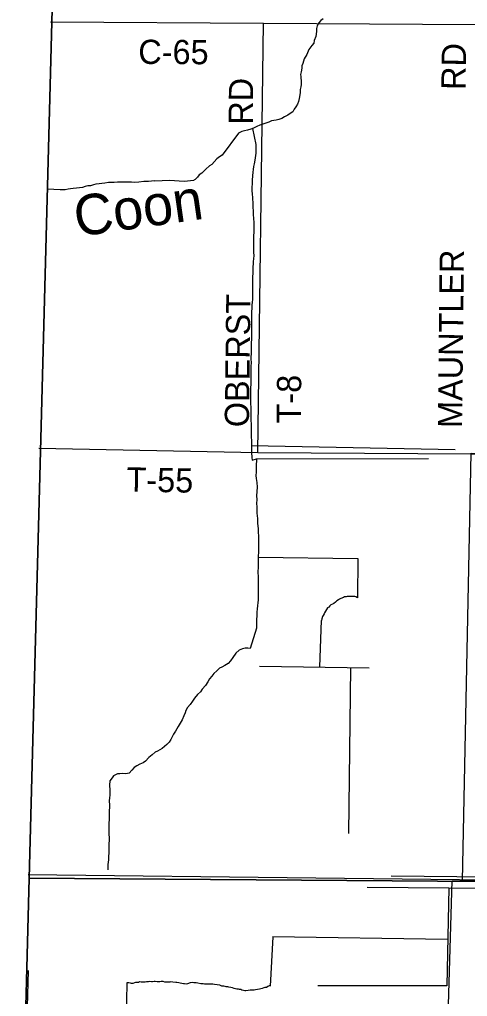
# Model space of a CAD drawing. Extents: x 1588073 to 2013523, y 1090242 to 1357120.
# Drawn here: x 1716376 to 1721913, y 1216995 to 1229086 of the extents above; entities that cross this region are included whole.
import ezdxf

# ---------------------------------------------------------------- set-up
doc = ezdxf.new("R2010")
doc.units = 0
for name, color, linetype in [('GM_X_Adjacent_County', 7, 'Continuous'), ('GM_X_County', 7, 'Continuous'), ('GM_X_County_Road', 7, 'Continuous'), ('GM_X_County_Road_Text', 7, 'Continuous'), ('GM_X_Minor_River', 7, 'Continuous'), ('GM_X_Minor_River_Text', 7, 'Continuous'), ('GM_X_Section', 7, 'Continuous'), ('GM_X_Township', 7, 'Continuous'), ('GM_X_Township_Road', 7, 'Continuous'), ('GM_X_Township_Road_Text', 7, 'Continuous'), ('GM_X_US_Route', 7, 'Continuous')]:
    doc.layers.add(name, color=color, linetype=linetype)

msp = doc.modelspace()

# ---------------------------------------------------------------- linework, layer by layer
at = {"layer": 'GM_X_Adjacent_County'}
msp.add_lwpolyline([(1717264, 1248222), (1717246, 1247723), (1717239, 1247539), (1717145, 1244919), (1717083, 1242245), (1717023, 1239608), (1716964, 1236948), (1716902, 1234359), (1716842, 1231693), (1716775, 1229053), (1716635, 1223742), (1716495, 1218461), (1716424, 1215762)], dxfattribs=at)
at = {"layer": 'GM_X_County'}
msp.add_lwpolyline([(1716424, 1215762), (1716495, 1218461), (1716635, 1223742), (1716775, 1229053), (1716842, 1231693), (1716902, 1234359), (1716964, 1236948), (1717023, 1239608), (1717083, 1242245), (1717145, 1244919), (1717239, 1247539), (1717246, 1247723), (1717264, 1248222)], dxfattribs=at)
at = {"layer": 'GM_X_County_Road'}
msp.add_lwpolyline([(1716758, 1229059), (1719391, 1229041), (1722013, 1229026), (1727273, 1228997)], dxfattribs=at)
at = {"layer": 'GM_X_Minor_River'}
for p, q in [((1719241, 1223815), (1721762, 1223766)), ((1719304, 1223650), (1721433, 1223653)), ((1719327, 1222430), (1720556, 1222415)), ((1720557, 1222415), (1720555, 1221928)), ((1720105, 1221647), (1720085, 1221074)), ((1719341, 1221085), (1720700, 1221064)), ((1720467, 1221068), (1720441, 1219014)), ((1720969, 1218488), (1726937, 1218421)), ((1720674, 1218347), (1725283, 1218318)), ((1721682, 1218341), (1721658, 1217126)), ((1719508, 1217734), (1719474, 1217124)), ((1721666, 1217701), (1719502, 1217734)), ((1719502, 1217734), (1719508, 1217734)), ((1716484, 1217316), (1716376, 1213577)), ((1717703, 1217163), (1717674, 1215847)), ((1717728, 1217163), (1717703, 1217163)), ((1721658, 1217128), (1720064, 1217127)), ((1721658, 1217126), (1721658, 1217128))]:
    msp.add_line(p, q, dxfattribs=at)
for points in [[(1720130, 1229096), (1720100, 1229076), (1720076, 1229047), (1720054, 1229009), (1720048, 1228975), (1720048, 1228939), (1720040, 1228875), (1720020, 1228825), (1720014, 1228793), (1719988, 1228764), (1719952, 1228716), (1719926, 1228652), (1719893, 1228600), (1719877, 1228542), (1719865, 1228514), (1719865, 1228484), (1719857, 1228437), (1719851, 1228407), (1719853, 1228379), (1719857, 1228311), (1719859, 1228281), (1719853, 1228251), (1719847, 1228219), (1719845, 1228178), (1719833, 1228108), (1719823, 1228072)], [(1719823, 1228072), (1719811, 1228040), (1719791, 1228006), (1719771, 1227978), (1719753, 1227944), (1719723, 1227922), (1719691, 1227902), (1719650, 1227881), (1719618, 1227861), (1719582, 1227847), (1719548, 1227839), (1719492, 1227831), (1719456, 1227817), (1719385, 1227789), (1719345, 1227779), (1719311, 1227761), (1719269, 1227741), (1719235, 1227731), (1719195, 1227717), (1719157, 1227709), (1719123, 1227701), (1719084, 1227681), (1718880, 1227406), (1718848, 1227388), (1718816, 1227364), (1718753, 1227290), (1718725, 1227276), (1718679, 1227235), (1718629, 1227185), (1718597, 1227163), (1718575, 1227133), (1718545, 1227105), (1718530, 1227098)], [(1719256, 1227737), (1719297, 1227540), (1719297, 1227492), (1719295, 1227434), (1719283, 1227346), (1719275, 1227302), (1719269, 1227265), (1719265, 1227231), (1719259, 1227195), (1719255, 1227151), (1719253, 1227099), (1719251, 1227049), (1719249, 1227017), (1719249, 1226976), (1719253, 1226920), (1719255, 1226888), (1719257, 1226858), (1719261, 1226826), (1719261, 1226756), (1719263, 1226721), (1719265, 1226675), (1719267, 1226625), (1719271, 1226575), (1719273, 1226525), (1719273, 1226481), (1719271, 1226449), (1719269, 1226414), (1719269, 1226366), (1719269, 1226302), (1719267, 1226246), (1719269, 1226202), (1719271, 1226166), (1719268, 1226125), (1719266, 1226093), (1719262, 1226063), (1719260, 1226027), (1719258, 1225987), (1719258, 1225943), (1719256, 1225905), (1719256, 1225840), (1719254, 1225808), (1719254, 1225766), (1719254, 1225728), (1719254, 1225622), (1719252, 1225586), (1719248, 1225549), (1719248, 1225513), (1719244, 1225469), (1719242, 1225423), (1719242, 1225160), (1719242, 1225124), (1719240, 1225090), (1719240, 1224995), (1719238, 1224949), (1719236, 1224911), (1719236, 1224881), (1719238, 1224843), (1719236, 1224793), (1719236, 1224624), (1719234, 1224578), (1719232, 1224524), (1719232, 1224492), (1719232, 1224325), (1719234, 1224293), (1719234, 1224217), (1719236, 1224167), (1719236, 1224130), (1719238, 1224076), (1719238, 1223994), (1719240, 1223954), (1719240, 1223918), (1719242, 1223876), (1719242, 1223807), (1719244, 1223779), (1719244, 1223729), (1719248, 1223665), (1719252, 1223633), (1719306, 1223651), (1719304, 1223619), (1719302, 1223584), (1719302, 1223536), (1719300, 1223486), (1719298, 1223444), (1719300, 1223406), (1719308, 1223358), (1719312, 1223300), (1719310, 1223243), (1719306, 1223193), (1719308, 1223145), (1719307, 1223097), (1719309, 1223055), (1719309, 1223014), (1719311, 1222976), (1719315, 1222942), (1719317, 1222910), (1719317, 1222878), (1719319, 1222850), (1719321, 1222818), (1719325, 1222784), (1719327, 1222744), (1719329, 1222687)], [(1718047, 1227089), (1718228, 1227096), (1718412, 1227087), (1718530, 1227098)], [(1718048, 1227087), (1718047, 1227089), (1718005, 1227087), (1717971, 1227081), (1717913, 1227081), (1717850, 1227073), (1717802, 1227071), (1717760, 1227073), (1717656, 1227073), (1717616, 1227075), (1717585, 1227073), (1717545, 1227071), (1717503, 1227069), (1717475, 1227067), (1717429, 1227061), (1717391, 1227055), (1717359, 1227053), (1717319, 1227047), (1717289, 1227039), (1717254, 1227029), (1717218, 1227027), (1717186, 1227019), (1717154, 1227009), (1717118, 1227005), (1717078, 1226997), (1717038, 1226995), (1717006, 1226991), (1716976, 1226987), (1716941, 1226977), (1716913, 1226979), (1716879, 1226977), (1716723, 1226985)], [(1719329, 1222687), (1719331, 1222647), (1719331, 1222571), (1719329, 1222527), (1719329, 1222485), (1719327, 1222451), (1719327, 1222370), (1719325, 1222326), (1719325, 1222296), (1719323, 1222264), (1719323, 1222236), (1719325, 1222202), (1719325, 1222174), (1719325, 1222089), (1719327, 1222049), (1719327, 1221981), (1719325, 1221929), (1719325, 1221899), (1719323, 1221871), (1719319, 1221828), (1719315, 1221794), (1719311, 1221752), (1719309, 1221704), (1719307, 1221662), (1719305, 1221608), (1719307, 1221575), (1719305, 1221554)], [(1720555, 1221930), (1720535, 1221941), (1720519, 1221944), (1720505, 1221944), (1720485, 1221946), (1720441, 1221947), (1720427, 1221945), (1720413, 1221942), (1720395, 1221940), (1720379, 1221934), (1720346, 1221921), (1720332, 1221911), (1720318, 1221903), (1720300, 1221890), (1720281, 1221876), (1720261, 1221860), (1720243, 1221852), (1720225, 1221843), (1720210, 1221831), (1720198, 1221813), (1720184, 1221803), (1720170, 1221784), (1720157, 1221762), (1720147, 1221744), (1720140, 1221730), (1720128, 1221712), (1720122, 1221696), (1720113, 1221668), (1720107, 1221650), (1720105, 1221647)], [(1720105, 1221652), (1720106, 1221653)], [(1719305, 1221554), (1719227, 1221303), (1719196, 1221305), (1719166, 1221305), (1719132, 1221297), (1719090, 1221280), (1719050, 1221242), (1719012, 1221192), (1718984, 1221150), (1718954, 1221118), (1718913, 1221092), (1718875, 1221072), (1718847, 1221058), (1718815, 1221024), (1718779, 1220992), (1718753, 1220961), (1718723, 1220925), (1718705, 1220889), (1718673, 1220843), (1718634, 1220799), (1718614, 1220767), (1718574, 1220733), (1718538, 1220685), (1718514, 1220648), (1718484, 1220610), (1718452, 1220570), (1718432, 1220536), (1718422, 1220506), (1718408, 1220468), (1718386, 1220418), (1718335, 1220337), (1718319, 1220307), (1718303, 1220279), (1718281, 1220243), (1718263, 1220209), (1718247, 1220175), (1718225, 1220143), (1718197, 1220115), (1718137, 1220064), (1718109, 1220048), (1718080, 1220030), (1718052, 1220018), (1718016, 1219986), (1717976, 1219954), (1717934, 1219908), (1717902, 1219888), (1717864, 1219872), (1717824, 1219850), (1717793, 1219828), (1717765, 1219794), (1717729, 1219760), (1717691, 1219749), (1717651, 1219753), (1717615, 1219751), (1717585, 1219749), (1717537, 1219727), (1717521, 1219699), (1717490, 1219663), (1717488, 1219609), (1717490, 1219549), (1717490, 1219489), (1717486, 1219448), (1717484, 1219420), (1717488, 1219360), (1717488, 1219328), (1717484, 1219300), (1717482, 1219240), (1717482, 1219210), (1717482, 1219176), (1717480, 1219147), (1717480, 1219087)], [(1719305, 1221553), (1719305, 1221553)], [(1717480, 1219087), (1717478, 1219037), (1717480, 1218995), (1717482, 1218965), (1717482, 1218921), (1717480, 1218891), (1717480, 1218804), (1717478, 1218766), (1717476, 1218734), (1717476, 1218686), (1717472, 1218658), (1717468, 1218630), (1717468, 1218602), (1717466, 1218561)], [(1719481, 1217131), (1719462, 1217126), (1719446, 1217118), (1719428, 1217108), (1719408, 1217105), (1719394, 1217101), (1719374, 1217093), (1719357, 1217088), (1719341, 1217086), (1719317, 1217080), (1719291, 1217077), (1719277, 1217075), (1719257, 1217075), (1719225, 1217072), (1719203, 1217068), (1719175, 1217065), (1719161, 1217065), (1719143, 1217067), (1719125, 1217074), (1719111, 1217080), (1719095, 1217082), (1719081, 1217085), (1719063, 1217087), (1719045, 1217091), (1719031, 1217093), (1719007, 1217100), (1718987, 1217106), (1718965, 1217109), (1718951, 1217113), (1718931, 1217115), (1718917, 1217120), (1718901, 1217122), (1718877, 1217124), (1718853, 1217133), (1718819, 1217139), (1718787, 1217144), (1718767, 1217146), (1718705, 1217147), (1718685, 1217146), (1718663, 1217148), (1718647, 1217152), (1718617, 1217153), (1718581, 1217158), (1718561, 1217162), (1718545, 1217162), (1718529, 1217165), (1718513, 1217169), (1718485, 1217165), (1718450, 1217152), (1718436, 1217148), (1718416, 1217151), (1718402, 1217153), (1718384, 1217155), (1718362, 1217160), (1718344, 1217162), (1718320, 1217166), (1718306, 1217167), (1718270, 1217171), (1718246, 1217176), (1718232, 1217174), (1718192, 1217171), (1718170, 1217173), (1718150, 1217179), (1718128, 1217180), (1718108, 1217178), (1718094, 1217176), (1718076, 1217177), (1718052, 1217179), (1718038, 1217179), (1718020, 1217178), (1718006, 1217176), (1717978, 1217179), (1717964, 1217177), (1717946, 1217175), (1717927, 1217171), (1717913, 1217172), (1717893, 1217174), (1717879, 1217174), (1717859, 1217177), (1717845, 1217169), (1717827, 1217167), (1717811, 1217166), (1717795, 1217162), (1717775, 1217154), (1717761, 1217154), (1717747, 1217159), (1717728, 1217163)]]:
    msp.add_lwpolyline(points, dxfattribs=at)
at = {"layer": 'GM_X_Section'}
for points in [[(1721959, 1223720), (1727155, 1223716), (1727126, 1218396), (1721852, 1218428)], [(1721724, 1218428), (1721852, 1218428), (1727126, 1218396), (1727156, 1218396), (1727068, 1213330), (1721572, 1213251)]]:
    msp.add_lwpolyline(points, close=True, dxfattribs=at)
at = {"layer": 'GM_X_Township'}
for points in [[(1732329, 1218355), (1727153, 1218382), (1716495, 1218461), (1716635, 1223742), (1716775, 1229053), (1716842, 1231693), (1716902, 1234359), (1716964, 1236948), (1717023, 1239608), (1717083, 1242245), (1722393, 1242206), (1727658, 1242156), (1732981, 1242108)], [(1716424, 1215762), (1716495, 1218461), (1727153, 1218382), (1732329, 1218355), (1737614, 1218254), (1737690, 1218251), (1740316, 1218175), (1742970, 1218171), (1745603, 1218172), (1747148, 1218171), (1748292, 1218179), (1748310, 1212997)]]:
    msp.add_lwpolyline(points, dxfattribs=at)
at = {"layer": 'GM_X_Township_Road'}
for points in [[(1719323, 1223727), (1719391, 1229041)], [(1716614, 1223780), (1719323, 1223727), (1721960, 1223711), (1727149, 1223695)]]:
    msp.add_lwpolyline(points, dxfattribs=at)
at = {"layer": 'GM_X_US_Route'}
msp.add_lwpolyline([(1716482, 1218504), (1727153, 1218382), (1732329, 1218355), (1737614, 1218254), (1737690, 1218251), (1740316, 1218175), (1742970, 1218171)], dxfattribs=at)

# ---------------------------------------------------------------- texts
at = {"layer": 'GM_X_County_Road_Text'}
msp.add_text('C-65', height=300, rotation=359.6571, dxfattribs=at).set_placement((1717843, 1228537))
at = {"layer": 'GM_X_Minor_River_Text'}
msp.add_text('Coon', height=500.3, rotation=8.1111, dxfattribs=at).set_placement((1717085, 1226396))
at = {"layer": 'GM_X_Township_Road_Text'}
for s, rotation, p in [('RD', 89.5063, (1721891, 1228214)), ('RD', 89.5054, (1719260, 1227783)), ('MAUNTLER', 89.3814, (1721847, 1224030)), ('OBERST', 89.2816, (1719211, 1224039)), ('T-8', 89.5228, (1719854, 1224086)), ('T-55', 358.939, (1717696, 1223245))]:
    msp.add_text(s, height=300, rotation=rotation, dxfattribs=at).set_placement(p)

doc.saveas('drawing.dxf')
